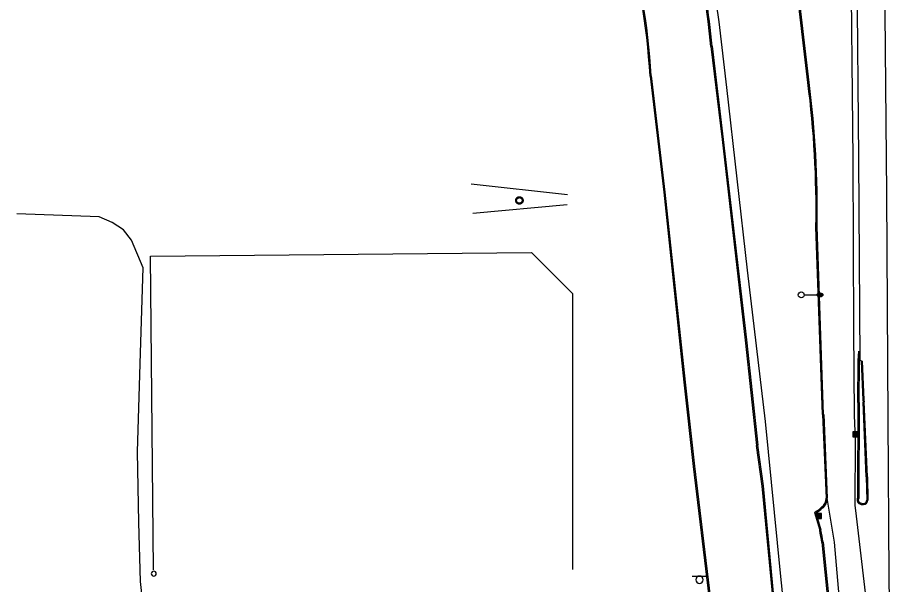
# Model space of a CAD drawing. Extents: x 2145380 to 2156929, y 139568 to 149130.
# Drawn here: x 2150346 to 2150788.1, y 141976.9 to 142263.9 of the extents above; entities that cross this region are included whole.
import ezdxf

# ---------------------------------------------------------------- set-up
doc = ezdxf.new("R2010")
doc.units = 0
for name, color, linetype in [('TOPO_Asphalt', 7, 'Continuous'), ('TOPO_Curb Back', 7, 'Continuous'), ('TOPO_Fence', 7, 'Continuous'), ('TOPO_Light Pole', 7, 'Continuous'), ('TOPO_Misc', 7, 'Continuous'), ('TOPO_Power Pole', 7, 'Continuous'), ('TOPO_Sign', 7, 'Continuous'), ('TOPO_Tree', 7, 'Continuous'), ('TOPO_Wall Freestanding', 7, 'Continuous')]:
    doc.layers.add(name, color=color, linetype=linetype)

# ---------------------------------------------------------------- blocks, each defined once
blk = doc.blocks.new('POST')
at = {"layer": 'TOPO_Misc'}
for start, end in [(90, 180), (180, 270), (360, 90), (270, 0)]:
    blk.add_arc((0, 0), 3.16, start, end, dxfattribs=at)
blk = doc.blocks.new('CB')
at = {"layer": 'TOPO_Misc'}
for p, q in [((-3.1, 3), (3.2, 3)), ((-3.1, 2.7), (3.2, 2.7)), ((-3.1, 2.4), (3.2, 2.4)), ((-3.1, 2), (3.2, 2)), ((-3.1, 1.7), (3.2, 1.7)), ((-3.1, 1.4), (3.2, 1.4)), ((-3.1, 1.1), (3.2, 1.1)), ((-3.1, 0.8), (3.2, 0.8)), ((-3.1, 0.5), (3.2, 0.5)), ((-3.1, 0.1), (3.2, 0.1)), ((-3.1, -0.2), (3.2, -0.2)), ((-3.1, -0.5), (3.2, -0.5)), ((-3.1, -0.8), (3.2, -0.8)), ((-3.1, -1.1), (3.3, -1.1)), ((-3.1, -1.4), (3.3, -1.4)), ((-3.1, -1.8), (3.3, -1.8)), ((-3.1, -2.1), (3.3, -2.1)), ((-3.1, -2.4), (3.3, -2.4)), ((-3.1, -2.7), (3.3, -2.7)), ((-3.1, -3), (3.3, -3))]:
    blk.add_line(p, q, dxfattribs=at)
blk.add_lwpolyline([(3.3, -3.3), (3.2, 3.1), (-3.1, 3), (-3.1, -3.3), (3.3, -3.3)], dxfattribs=at)
blk = doc.blocks.new('LP')
at = {"layer": 'TOPO_Light Pole'}
blk.add_line((3.8, 0), (20.3, 0), dxfattribs=at)
for points in [[(20.3, 0), (27.9, 0)], [(20.3, 0), (23.5, 0)], [(20.8, 1.3), (27.4, 1.3)], [(20.8, 1.3), (23.5, 1.3)], [(23.7, 1.3), (27.4, 1.3)], [(23.7, 0), (27.9, 0)], [(20.8, -1.3), (27.4, -1.3)], [(20.8, -1.3), (23.5, -1.3)], [(23.7, -1.3), (27.4, -1.3)]]:
    blk.add_lwpolyline(points, dxfattribs=at)
blk.add_circle((0, 0), 3.81, dxfattribs=at)
blk.add_ellipse((24.1, 0), major_axis=(3.81, 0), ratio=0.666667, dxfattribs=at)

msp = doc.modelspace()

# ---------------------------------------------------------------- linework, layer by layer
at = {"layer": 'TOPO_Asphalt'}
for points in [[(2150784.22, 142321.18), (2150785.51, 142174.58), (2150786.21, 142060.54), (2150786.7, 141980.91), (2150787.83, 141890.92), (2150788.07, 141870.55), (2150776.91, 141955.43), (2150769.94, 142014.37), (2150769.64, 142016.94), (2150769.78, 142050.34), (2150769.37, 142062.64), (2150768.99, 142106.08), (2150768.6, 142191.81), (2150767.48, 142307.96)], [(2150773.26, 142089.92), (2150772.66, 142089.89), (2150772.22, 142090.44)], [(2150775.04, 141853.65), (2150771.01, 141886.23), (2150762.99, 141955.69), (2150759.17, 141998.33), (2150755.55, 142020.63)]]:
    msp.add_lwpolyline(points, dxfattribs=at)
at = {"layer": 'TOPO_Curb Back'}
for p, q in [((2150771.04, 142069.09), (2150770.89, 142020.67)), ((2150771.64, 142069.09), (2150771.49, 142020.51)), ((2150775.29, 142031.41), (2150773.64, 142069.26)), ((2150775.89, 142031.42), (2150774.24, 142069.28))]:
    msp.add_line(p, q, dxfattribs=at)
for points in [[(2150745.75, 142230.92), (2150739.5, 142284.26), (2150735.69, 142315.89)], [(2150746.35, 142230.99), (2150740.09, 142284.33), (2150736.29, 142315.96)], [(2150696.7, 142249.23), (2150702.32, 142202.08), (2150714.07, 142100.58), (2150719.84, 142047.28)], [(2150697.29, 142249.3), (2150702.92, 142202.15), (2150714.66, 142100.65), (2150720.44, 142047.35)], [(2150665.92, 142234.23), (2150672.82, 142175.43), (2150683.05, 142079.24), (2150687.74, 142036.69), (2150695.66, 141970.85), (2150696.74, 141960.14)], [(2150666.52, 142234.29), (2150673.41, 142175.5), (2150683.64, 142079.3), (2150688.34, 142036.76), (2150696.26, 141970.91), (2150697.33, 141960.21)], [(2150753.14, 142062.86), (2150749.81, 142157.95)], [(2150753.74, 142062.88), (2150750.41, 142157.95)], [(2150771.04, 142069.09), (2150771.25, 142090.28), (2150771.45, 142095)], [(2150771.64, 142069.09), (2150771.85, 142090.26), (2150772.05, 142094.97)], [(2150772.66, 142089.89), (2150773.52, 142070.31), (2150773.64, 142069.24)], [(2150773.26, 142089.92), (2150774.12, 142070.36), (2150774.23, 142069.3)], [(2150753.15, 142062.88), (2150754.95, 142020.6)], [(2150753.75, 142062.91), (2150755.55, 142020.63)], [(2150745.49, 141717), (2150744.14, 141756.02), (2150741.71, 141810.65), (2150738.98, 141854.07), (2150733.82, 141911.47), (2150728.53, 141965.42), (2150722.71, 142026.7), (2150719.84, 142047.27)], [(2150746.09, 141717.02), (2150744.74, 141756.04), (2150742.31, 141810.69), (2150739.58, 141854.11), (2150734.42, 141911.53), (2150729.12, 141965.48), (2150723.31, 142026.77), (2150720.44, 142047.36)], [(2150775.29, 142031.41), (2150775.53, 142019.65)], [(2150775.89, 142031.42), (2150776.13, 142019.64)], [(2150770.83, 142019.15), (2150770.89, 142020.6)], [(2150771.43, 142019.19), (2150771.49, 142020.58)], [(2150749.07, 142013.4), (2150751.73, 142004.37)], [(2150749.78, 142013.11), (2150752.31, 142004.52)], [(2150752.87, 141998.18), (2150758.72, 141939.77), (2150762.6, 141899.37), (2150764.01, 141882.16), (2150765.73, 141859.91), (2150768.07, 141814.42), (2150769.27, 141780.28), (2150769.69, 141756.26), (2150770.02, 141722.4)], [(2150753.47, 141998.26), (2150759.31, 141939.83), (2150763.19, 141899.43), (2150764.61, 141882.21), (2150766.33, 141859.95), (2150768.67, 141814.45), (2150769.87, 141780.29), (2150770.29, 141756.27), (2150770.62, 141722.4)]]:
    msp.add_lwpolyline(points, dxfattribs=at)
for centre, radius, start, end in [((2150281.11, 142210.76), 417.36, 5.2892, 19.162), ((2150281.11, 142210.76), 417.97, 5.2903, 19.1619), ((2150305.2, 142212.45), 361.38, 3.4562, 15.8076), ((2150305.2, 142212.45), 361.98, 3.4589, 15.8071), ((2150253.26, 142166.9), 496.63, 358.9667, 7.4058), ((2150253.26, 142166.9), 497.23, 358.9685, 7.4054), ((2150749.68, 142020.34), 5.27, 303.8354, 2.8833), ((2150749.68, 142020.34), 5.87, 304.321, 2.862), ((2150740.99, 142028.36), 16.99, 298.3899, 313.1589), ((2150772.77, 142019.47), 1.97, 189.4572, 230.967), ((2150772.77, 142019.47), 1.37, 191.81, 229.4787), ((2150773.76, 142021.53), 4.22, 238.1061, 272.7982), ((2150773.76, 142021.53), 3.62, 238.7297, 272.4944), ((2150773.7, 142019.73), 1.83, 276.9113, 357.4563), ((2150773.7, 142019.73), 2.43, 276.3491, 357.9437), ((2150740.99, 142028.36), 17.6, 299.9769, 313.0012), ((2150649.67, 141982.33), 104.41, 8.7312, 12.1863), ((2150649.58, 141982.32), 105.1, 8.7233, 12.1961)]:
    msp.add_arc(centre, radius, start, end, dxfattribs=at)
at = {"layer": 'TOPO_Fence'}
for points in [[(2150636.94, 142436.49), (2150647.11, 142421.59), (2150659.49, 142398.34), (2150673.51, 142369.32), (2150675.45, 142362.72), (2150676.65, 142359.21), (2150678.55, 142353.1), (2150687.41, 142327.83), (2150694.35, 142298.57), (2150699.37, 142270.94), (2150700.68, 142261.68), (2150704.55, 142228.45), (2150715, 142136), (2150724.1, 142059.32), (2150731.74, 141982.66), (2150740.47, 141897.53), (2150747.25, 141811.22), (2150750.08, 141731.24), (2150750.69, 141700.48), (2150751.7, 141640.19)], [(2150414.81, 141984.26), (2150413.31, 142143.14), (2150605.89, 142145), (2150626.73, 142124.19), (2150626.71, 141984.57)]]:
    msp.add_lwpolyline(points, dxfattribs=at)
at = {"layer": 'TOPO_Power Pole'}
for points in [[(2150597.96, 142171.27), (2150597.97, 142171.4), (2150597.98, 142171.53), (2150598.01, 142171.66), (2150598.04, 142171.79), (2150598.08, 142171.91), (2150598.13, 142172.04), (2150598.19, 142172.16), (2150598.26, 142172.27), (2150598.34, 142172.38), (2150598.42, 142172.48), (2150598.5, 142172.58), (2150598.6, 142172.67), (2150598.7, 142172.76), (2150598.81, 142172.84), (2150598.93, 142172.9), (2150599.05, 142172.96), (2150599.16, 142173.01), (2150599.29, 142173.06), (2150599.42, 142173.09), (2150599.55, 142173.11), (2150599.68, 142173.14), (2150599.82, 142173.14), (2150599.94, 142173.14), (2150600.07, 142173.12), (2150600.2, 142173.11), (2150600.33, 142173.07), (2150600.46, 142173.03), (2150600.58, 142172.98), (2150600.7, 142172.93), (2150600.82, 142172.86), (2150600.93, 142172.79), (2150601.03, 142172.71), (2150601.13, 142172.62), (2150601.22, 142172.53), (2150601.31, 142172.42), (2150601.38, 142172.31), (2150601.46, 142172.21), (2150601.52, 142172.09), (2150601.57, 142171.96), (2150601.62, 142171.84), (2150601.65, 142171.71), (2150601.68, 142171.58), (2150601.7, 142171.45), (2150601.71, 142171.32), (2150601.71, 142171.2), (2150601.7, 142171.06), (2150601.68, 142170.93), (2150601.65, 142170.8), (2150601.61, 142170.67), (2150601.57, 142170.55), (2150601.51, 142170.43), (2150601.45, 142170.31), (2150601.38, 142170.21), (2150601.29, 142170.1), (2150601.21, 142169.99), (2150601.11, 142169.9), (2150601.02, 142169.82), (2150600.91, 142169.74), (2150600.8, 142169.66), (2150600.68, 142169.6), (2150600.56, 142169.55), (2150600.44, 142169.5), (2150600.31, 142169.46), (2150600.18, 142169.43), (2150600.05, 142169.41), (2150599.92, 142169.4), (2150599.79, 142169.4), (2150599.66, 142169.41), (2150599.53, 142169.42), (2150599.4, 142169.45), (2150599.28, 142169.49), (2150599.15, 142169.53), (2150599.03, 142169.58), (2150598.91, 142169.65), (2150598.8, 142169.71), (2150598.69, 142169.8), (2150598.58, 142169.88), (2150598.49, 142169.97), (2150598.4, 142170.07), (2150598.32, 142170.18), (2150598.25, 142170.29), (2150598.18, 142170.4), (2150598.13, 142170.52), (2150598.07, 142170.65), (2150598.03, 142170.77), (2150598.01, 142170.89), (2150597.98, 142171.03), (2150597.97, 142171.16), (2150597.96, 142171.27)], [(2150598.43, 142171.27), (2150598.44, 142171.38), (2150598.45, 142171.5), (2150598.48, 142171.61), (2150598.51, 142171.71), (2150598.55, 142171.82), (2150598.6, 142171.93), (2150598.66, 142172.02), (2150598.73, 142172.12), (2150598.8, 142172.21), (2150598.88, 142172.29), (2150598.97, 142172.37), (2150599.06, 142172.43), (2150599.16, 142172.49), (2150599.26, 142172.54), (2150599.36, 142172.59), (2150599.47, 142172.62), (2150599.59, 142172.65), (2150599.7, 142172.67), (2150599.82, 142172.67), (2150599.93, 142172.67), (2150600.03, 142172.66), (2150600.15, 142172.64), (2150600.26, 142172.6), (2150600.37, 142172.56), (2150600.48, 142172.52), (2150600.57, 142172.46), (2150600.67, 142172.4), (2150600.76, 142172.32), (2150600.84, 142172.25), (2150600.92, 142172.16), (2150600.99, 142172.06), (2150601.05, 142171.97), (2150601.1, 142171.87), (2150601.15, 142171.76), (2150601.18, 142171.66), (2150601.22, 142171.55), (2150601.23, 142171.43), (2150601.24, 142171.32), (2150601.24, 142171.21), (2150601.23, 142171.1), (2150601.21, 142170.98), (2150601.18, 142170.87), (2150601.14, 142170.76), (2150601.1, 142170.66), (2150601.05, 142170.56), (2150600.98, 142170.46), (2150600.92, 142170.37), (2150600.83, 142170.29), (2150600.75, 142170.21), (2150600.66, 142170.13), (2150600.56, 142170.07), (2150600.47, 142170.01), (2150600.36, 142169.96), (2150600.26, 142169.93), (2150600.14, 142169.9), (2150600.03, 142169.88), (2150599.91, 142169.87), (2150599.81, 142169.87), (2150599.69, 142169.88), (2150599.58, 142169.89), (2150599.46, 142169.91), (2150599.35, 142169.95), (2150599.25, 142169.99), (2150599.15, 142170.05), (2150599.05, 142170.11), (2150598.96, 142170.18), (2150598.87, 142170.25), (2150598.79, 142170.34), (2150598.72, 142170.42), (2150598.65, 142170.52), (2150598.6, 142170.61), (2150598.55, 142170.72), (2150598.5, 142170.83), (2150598.48, 142170.94), (2150598.45, 142171.05), (2150598.44, 142171.16), (2150598.43, 142171.27)]]:
    msp.add_lwpolyline(points, dxfattribs=at)
at = {"layer": 'TOPO_Sign'}
for points in [[(2150575.52, 142179.63), (2150624.12, 142174.27)], [(2150624.01, 142168.96), (2150576.24, 142164.65)], [(2150687.2, 141981.19), (2150694.7, 141981.2)], [(2150690.95, 141981.19), (2150690.95, 141981.19)], [(2150689.08, 141979.33), (2150689.08, 141979.33)], [(2150690.95, 141977.46), (2150690.95, 141977.46)], [(2150692.82, 141979.33), (2150692.82, 141979.33)]]:
    msp.add_lwpolyline(points, dxfattribs=at)
for start, end in [(90, 180), (360, 90), (180, 270), (270, 0)]:
    msp.add_arc((2150690.95, 141979.33), 1.87, start, end, dxfattribs=at)
at = {"layer": 'TOPO_Tree'}
msp.add_lwpolyline([(2150340.89, 141672.32), (2150361.02, 141672.11), (2150364.8, 141681.99), (2150372.22, 141722.97), (2150374.66, 141738.2), (2150374.45, 141772.52), (2150369.37, 141842.8), (2150368.18, 141876.03), (2150368.53, 141920.18), (2150383.14, 141937.69), (2150398.6, 141945.15), (2150408.16, 141950.03), (2150409.6, 141966.14), (2150408.22, 141978.41), (2150407.26, 142008.34), (2150406.61, 142044.05), (2150408.14, 142094.16), (2150409.5, 142137.13), (2150403.71, 142151.14), (2150399.55, 142156.39), (2150393.85, 142160.13), (2150387.19, 142162.92), (2150345.67, 142164.43)], dxfattribs=at)
at = {"layer": 'TOPO_Wall Freestanding'}
msp.add_lwpolyline([(2150772.22, 142090.44), (2150771.51, 142192.59), (2150770.69, 142286.94), (2150769.82, 142403.15), (2150768.47, 142541.11), (2150767.31, 142686.58), (2150766.55, 142842.32), (2150766.99, 142850.09), (2150768.65, 142892.4), (2150769.14, 142931.97), (2150771.21, 142953.45), (2150771.2, 142953.92)], dxfattribs=at)

# ---------------------------------------------------------------- block references
at = {"layer": 'TOPO_Light Pole', "xscale": 0.39370000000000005, "yscale": 0.3937000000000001}
msp.add_blockref('LP', (2150742.41, 142123.49), dxfattribs=at)
at = {"layer": 'TOPO_Misc', "xscale": 0.39370000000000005, "yscale": 0.3937000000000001}
for name, p in [('CB', (2150769.8, 142052.96)), ('CB', (2150751.41, 142011.63)), ('POST', (2150414.89, 141982.38))]:
    msp.add_blockref(name, p, dxfattribs=at)

doc.saveas('drawing.dxf')
